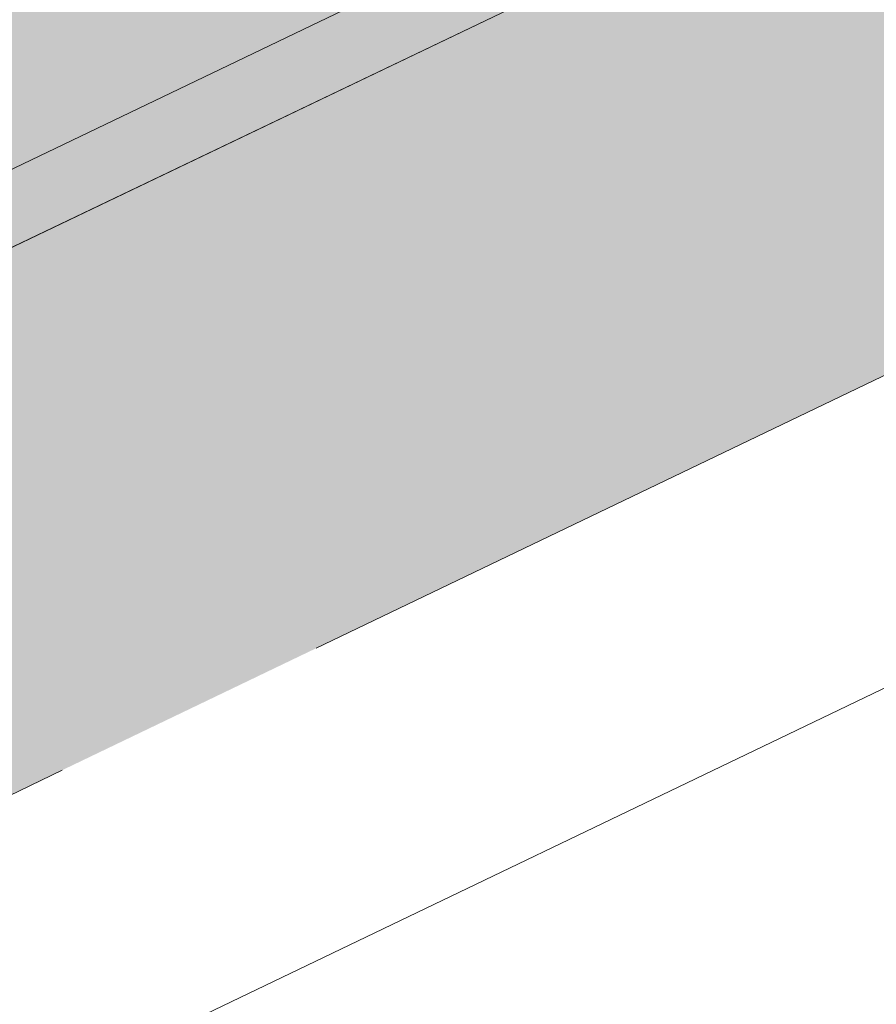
# Model space of a CAD drawing. Header units: metres. Extents: x 163628 to 167676, y 402708 to 405373.
# Tile 777 of 1056: x 166424.02 to 166424.628, y 404385.895 to 404386.594. Entities that reach past the tile are written whole.
import ezdxf

# ---------------------------------------------------------------- set-up
doc = ezdxf.new("R2010")
doc.units = ezdxf.units.M
doc.linetypes.add('X-CA190022.004-UO-DWM_Snelfietsroute$0$VH-OPSLUITBAND_150X250', pattern=[24, 16, -2, 4, -2])
doc.layers.add('X-CA190022.004-UO-ARC_Arcering$0$N-WE-VH-VERHARDING-FIETSSTRAAT_GRIJS-A', color=251, linetype='Continuous', lineweight=0, transparency=0.5)
doc.layers.add('X-CA190022.004-UO-ARC_Arcering$0$N-WE-VH-VERHARDING-FIETSSTRAAT_ROOD-A', color=13, linetype='Continuous', lineweight=0, transparency=0.5)
for name, color, linetype, lineweight in [('X-CA190022.004-UO-BGT_Ondergrond$0$GE_314_WGDRijbaanLokaleweg_Vlak_GEM', 253, 'Continuous', 9), ('X-CA190022.004-UO-BGT_Ondergrond$0$GE_479_BTDGroenvoorziening_grasenkruida_GEM', 253, 'Continuous', 9), ('X-CA190022.004-UO-DWM_Snelfietsroute$0$N-WE-VH-KANTOPSLUITING_ACHTERKANTBAND-G', 7, 'Continuous', 18), ('X-CA190022.004-UO-DWM_Snelfietsroute$0$N-WE-VH-KANTOPSLUITING_OPSLUITBAND_200X250-G', 7, 'X-CA190022.004-UO-DWM_Snelfietsroute$0$VH-OPSLUITBAND_150X250', 18), ('X-CA190022.004-UO-DWM_Snelfietsroute$0$N-WE-VH-VERHARDING-G', 7, 'Continuous', 18)]:
    doc.layers.add(name, color=color, linetype=linetype, lineweight=lineweight)

msp = doc.modelspace()

# ---------------------------------------------------------------- hatches: boundary and pattern name
at = {"layer": 'X-CA190022.004-UO-ARC_Arcering$0$N-WE-VH-VERHARDING-FIETSSTRAAT_GRIJS-A'}
h = msp.add_hatch(color=256, dxfattribs=at)
h.dxf.hatch_style = 1
h.paths.add_polyline_path([(166443.59271, 404395.88946), (166439.08548, 404393.72501), (166434.57825, 404391.56056), (166430.07101, 404389.39611), (166425.56378, 404387.23165), (166421.05655, 404385.0672), (166416.54931, 404382.90275), (166412.04208, 404380.7383), (166407.53485, 404378.57385), (166407.39135, 404378.50494), (166407.56451, 404378.14436), (166407.708, 404378.21327), (166412.21524, 404380.37772), (166416.72247, 404382.54217), (166421.2297, 404384.70663), (166425.73694, 404386.87108), (166430.24417, 404389.03553), (166434.7514, 404391.19998), (166439.25864, 404393.36443), (166443.76587, 404395.52888), (166448.2731, 404397.69333), (166451.83907, 404399.40577), (166451.66592, 404399.76635), (166448.09995, 404398.05391)])
at = {"layer": 'X-CA190022.004-UO-ARC_Arcering$0$N-WE-VH-VERHARDING-FIETSSTRAAT_ROOD-A'}
h = msp.add_hatch(color=256, dxfattribs=at)
h.dxf.hatch_style = 1
h.paths.add_polyline_path([(166443.59271, 404395.88946), (166448.09995, 404398.05391), (166451.66592, 404399.76635), (166449.93436, 404403.37213), (166446.1606, 404401.55991), (166441.65336, 404399.39546), (166437.14613, 404397.23101), (166432.6389, 404395.06656), (166428.13166, 404392.90211), (166423.62443, 404390.73766), (166419.11719, 404388.57321), (166414.60996, 404386.40876), (166410.10273, 404384.2443), (166405.65979, 404382.11073), (166407.39135, 404378.50494), (166407.53485, 404378.57385), (166412.04208, 404380.7383), (166416.54931, 404382.90275), (166421.05655, 404385.0672), (166425.56378, 404387.23165), (166430.07101, 404389.39611), (166434.57825, 404391.56056), (166439.08548, 404393.72501)])

# ---------------------------------------------------------------- linework, layer by layer
at = {"layer": 'X-CA190022.004-UO-BGT_Ondergrond$0$GE_314_WGDRijbaanLokaleweg_Vlak_GEM', "flags": 128}
msp.add_lwpolyline([(166465.641, 404410.42), (166466.14, 404410.515), (166466.771, 404410.661), (166466.842, 404410.355), (166467.558, 404407.305), (166467.621, 404406.997), (166466.73, 404406.772), (166465.862, 404406.47), (166465.189, 404406.175), (166446.798, 404397.341), (166407.485, 404378.518), (166405.64, 404382.803), (166444.922, 404401.638), (166447.283, 404402.784), (166451.105, 404404.64)], dxfattribs=at)
at = {"layer": 'X-CA190022.004-UO-BGT_Ondergrond$0$GE_479_BTDGroenvoorziening_grasenkruida_GEM', "flags": 128}
msp.add_lwpolyline([(166407.485, 404378.518), (166446.798, 404397.341), (166465.189, 404406.175)], dxfattribs=at)
at = {"layer": 'X-CA190022.004-UO-DWM_Snelfietsroute$0$N-WE-VH-KANTOPSLUITING_ACHTERKANTBAND-G', "ltscale": 0.2, "flags": 128}
msp.add_lwpolyline([(166459.17723, 404402.70781), (166270.42324, 404312.06492)], dxfattribs=at)
at = {"layer": 'X-CA190022.004-UO-DWM_Snelfietsroute$0$N-WE-VH-KANTOPSLUITING_OPSLUITBAND_200X250-G', "ltscale": 0.1, "flags": 128}
msp.add_lwpolyline([(166515.19163, 404426.92401), (166514.49728, 404426.38883), (166513.58518, 404425.74872), (166513.49101, 404425.6864), (166512.63338, 404425.14919), (166511.65846, 404424.60138), (166510.88934, 404424.21298), (166478.78145, 404408.76866), (166478.15851, 404408.48183), (166477.11431, 404408.0564), (166476.70909, 404407.9091), (166476.03753, 404407.68589), (166474.95259, 404407.37886), (166474.5562, 404407.28268), (166465.83722, 404405.25883), (166465.21095, 404405.10693), (166464.31052, 404404.86537), (166463.41819, 404404.59843), (166462.53156, 404404.30536), (166462.40156, 404404.26), (166461.65864, 404403.98881), (166460.79204, 404403.64631), (166459.93596, 404403.27935), (166459.09193, 404402.88871), (166270.33529, 404312.24455), (166269.85752, 404312.00615), (166269.08486, 404311.58106), (166268.33609, 404311.11891), (166267.61136, 404310.61992), (166266.91185, 404310.08486), (166266.34197, 404309.60577), (166266.24425, 404309.51937), (166265.59915, 404308.9148), (166264.988, 404308.28177), (166264.40925, 404307.619), (166263.86434, 404306.92812), (166263.3526, 404306.20799), (166263.2099, 404305.99279), (166262.76669, 404305.33926), (166262.09999, 404304.44127), (166261.38831, 404303.57659), (166260.6343, 404302.74857), (166260.50676, 404302.62186)], dxfattribs=at)
at = {"layer": 'X-CA190022.004-UO-DWM_Snelfietsroute$0$N-WE-VH-VERHARDING-G', "flags": 128}
msp.add_lwpolyline([(166458.92108, 404403.2504), (166270.15941, 404312.60382)], dxfattribs=at)

doc.saveas('drawing.dxf')
